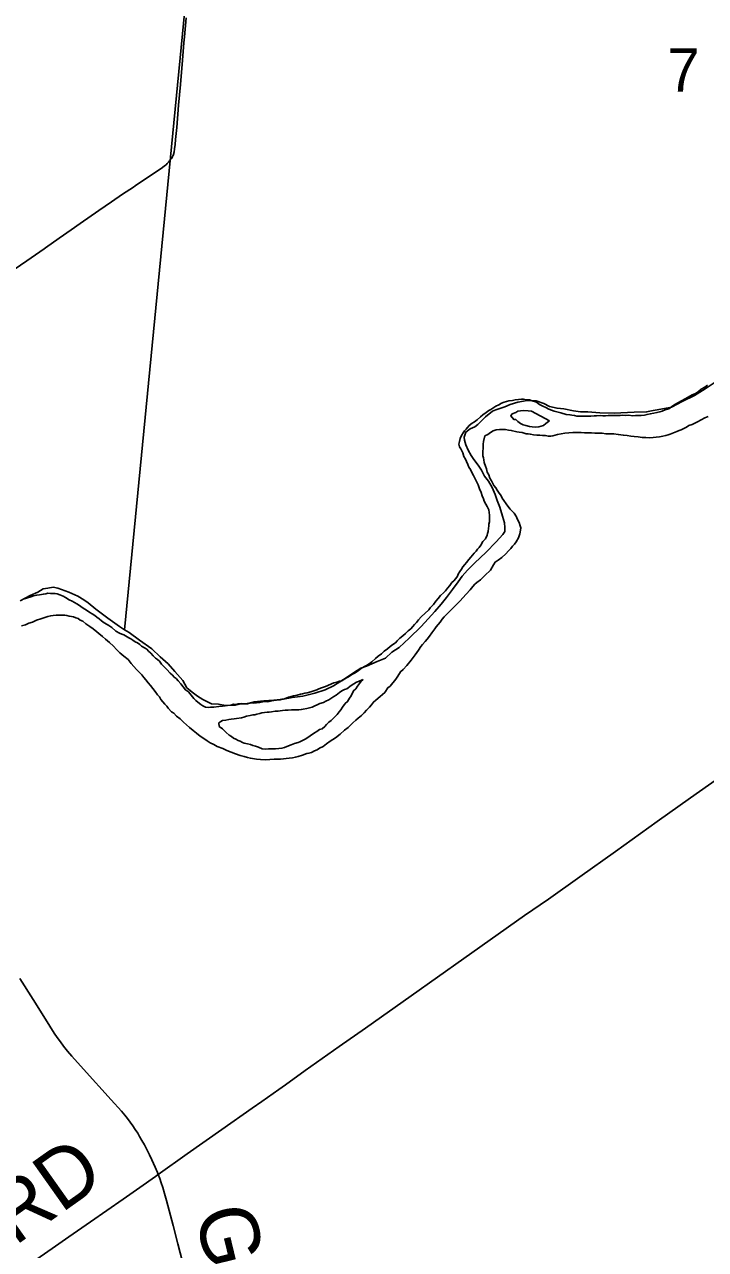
# Model space of a CAD drawing. Extents: x 1410790 to 1770854, y 448063 to 770588.
# Drawn here: x 1583330 to 1586812, y 649026 to 655288 of the extents above; entities that cross this region are included whole.
import ezdxf

# ---------------------------------------------------------------- set-up
doc = ezdxf.new("R2010")
doc.units = 0
for name, color, linetype in [('GM_X_County_Road', 7, 'Continuous'), ('GM_X_County_Road_Text', 7, 'Continuous'), ('GM_X_Major_River', 7, 'Continuous'), ('GM_X_Section', 7, 'Continuous'), ('GM_X_Section_Text', 7, 'Continuous'), ('GM_X_State_Route', 7, 'Continuous'), ('GM_X_Township_Road', 7, 'Continuous')]:
    doc.layers.add(name, color=color, linetype=linetype)

msp = doc.modelspace()

# ---------------------------------------------------------------- linework, layer by layer
at = {"layer": 'GM_X_County_Road'}
for points in [[(1584013.9, 649409), (1584162.3, 649514.5), (1584339.5, 649638.9), (1584495, 649748.6), (1584543.1, 649782.6), (1584631.1, 649843.8), (1584664.9, 649867.5), (1584765.4, 649940.2), (1584939.9, 650062.7), (1585073.6, 650157.6), (1585306.7, 650322), (1585577.1, 650513.4), (1585887.6, 650733.3), (1586008.8, 650817.5), (1586169.5, 650931.3), (1586351.6, 651060), (1586564.5, 651213.1), (1586735.3, 651335.2), (1587086.8, 651582.3)], [(1584013.9, 649409), (1584010.2, 649418.8), (1583998, 649447.4), (1583981.1, 649484.8), (1583968.9, 649510.4), (1583957.2, 649534.2), (1583943.3, 649560.9), (1583930.8, 649583.7), (1583919, 649603.7), (1583909.2, 649620.1), (1583896.4, 649639.7), (1583884, 649658.2), (1583870.4, 649677), (1583856.8, 649694.9), (1583842.6, 649712.6), (1583825.8, 649732.6), (1583773.8, 649791.3), (1583631.7, 649947), (1583573.1, 650013.4), (1583550.9, 650039.4), (1583529.7, 650065.9), (1583514.5, 650086.8), (1583502.8, 650103.3), (1583485.8, 650127.1), (1583473.7, 650145.4), (1583445.9, 650188.8), (1583375.2, 650303.3), (1583306.6, 650411)], [(1580431.6, 646864.6), (1580553.1, 646951.9), (1580756.3, 647096.5), (1581006.3, 647276.8), (1581295.2, 647482), (1581519, 647642.6), (1581915.4, 647928.7), (1582190.1, 648125.4), (1582534.9, 648370.5), (1582767.6, 648535.9), (1582892.4, 648624), (1582992.5, 648695.1), (1583091.7, 648764.8), (1583185.8, 648830.5), (1583349.6, 648945.5), (1583472.3, 649030.7), (1583557.8, 649091), (1583667.6, 649167.4), (1583834.7, 649283.3), (1583919.8, 649342.7), (1584000.5, 649399.6), (1584013.9, 649409)], [(1584137.7, 648962), (1584113.9, 649055.5), (1584090, 649147.9), (1584056.1, 649276.4), (1584046.2, 649312), (1584037.1, 649342.8), (1584029.2, 649366.7), (1584021.8, 649388.3), (1584013.9, 649409)]]:
    msp.add_lwpolyline(points, dxfattribs=at)
at = {"layer": 'GM_X_Major_River'}
for points in [[(1585676.7, 652863.8), (1585670.9, 652877.9), (1585665.1, 652896.1), (1585657.3, 652914.2), (1585649.5, 652934.4), (1585639.8, 652954.6), (1585626.1, 652982.9), (1585616.3, 653001.1), (1585610.4, 653013.2), (1585602.5, 653025.4), (1585596.7, 653039.5), (1585590.9, 653053.6), (1585585, 653065.8), (1585577.2, 653079.9), (1585571.4, 653098.1), (1585561.6, 653118.2), (1585553.7, 653128.4), (1585551.9, 653142.5), (1585554.1, 653156.5), (1585558.3, 653172.5), (1585564.5, 653186.4), (1585572.7, 653200.4), (1585580.8, 653210.3), (1585588.9, 653220.2), (1585603.2, 653238), (1585619.4, 653249.8), (1585631.5, 653257.7), (1585645.7, 653267.5), (1585661.9, 653283.3), (1585674.1, 653293.2), (1585690.2, 653305), (1585704.4, 653314.8), (1585714.5, 653320.7), (1585730.7, 653330.5), (1585740.8, 653336.4), (1585754.9, 653344.2), (1585769, 653352), (1585783.1, 653357.8), (1585807.2, 653363.5), (1585825.3, 653365.3), (1585839.4, 653369.1), (1585855.4, 653370.9), (1585871.5, 653372.6), (1585881.5, 653372.5), (1585897.5, 653370.2), (1585911.6, 653370), (1585925.5, 653363.8), (1585947.5, 653357.5), (1585963.4, 653345.2), (1585981.3, 653336.9), (1585995.3, 653330.7), (1586011.2, 653322.5), (1586039.1, 653312), (1586073.1, 653303.5), (1586099.1, 653295.1), (1586119.1, 653292.8), (1586129.1, 653290.7), (1586143.1, 653288.5), (1586155.1, 653286.3), (1586171.1, 653286.1), (1586191.1, 653285.8), (1586207.2, 653285.5), (1586225.2, 653285.3), (1586243.3, 653287), (1586255.3, 653286.9), (1586275.4, 653288.6), (1586287.4, 653288.4), (1586301.4, 653288.2), (1586315.5, 653290), (1586329.5, 653289.8), (1586345.5, 653289.6), (1586357.6, 653289.4), (1586375.6, 653289.2), (1586389.7, 653290.9), (1586403.7, 653288.8), (1586419.7, 653290.5), (1586439.7, 653288.2), (1586453.8, 653290), (1586467.8, 653289.8), (1586483.9, 653289.6), (1586499.9, 653291.4), (1586514, 653295.2), (1586530.1, 653297), (1586548.1, 653300.7), (1586564.2, 653304.5), (1586578.3, 653308.3), (1586590.4, 653312.2), (1586606.5, 653317.9), (1586618.6, 653321.8), (1586628.6, 653325.7), (1586640.8, 653335.5), (1586659, 653347.3), (1586723.6, 653382.5), (1586743.8, 653394.2), (1586761.9, 653402), (1586776.1, 653411.8), (1586790.2, 653423.7), (1586808.4, 653433.4), (1586822.6, 653445.2)], [(1586014.4, 653262.2), (1585922.9, 653311.7), (1585904.8, 653314), (1585880.8, 653314.3), (1585866.7, 653312.5), (1585852.7, 653310.7), (1585842.6, 653304.8), (1585824.4, 653297.1), (1585816.3, 653287.2), (1585832.1, 653268.9), (1585842.1, 653268.7), (1585852, 653258.5), (1585865.9, 653248.3), (1585879.9, 653242.1), (1585893.9, 653237.9), (1585911.9, 653233.6), (1585925.9, 653231.4), (1585941.9, 653229.2), (1585959.9, 653230.9), (1585972, 653234.8), (1585984.1, 653238.6), (1585996.2, 653248.4), (1586010.4, 653258.3), (1586014.4, 653262.2)], [(1586826.6, 653284.7), (1586808.5, 653276.9), (1586790.3, 653267.2), (1586772.1, 653257.4), (1586758, 653249.6), (1586743.9, 653243.7), (1586727.8, 653238), (1586715.6, 653230.1), (1586701.5, 653222.3), (1586687.4, 653216.5), (1586677.3, 653212.6), (1586665.2, 653206.8), (1586631, 653193.2), (1586620.9, 653191.3), (1586608.9, 653187.5), (1586594.8, 653183.7), (1586576.7, 653179.9), (1586560.7, 653178.2), (1586544.6, 653176.4), (1586526.5, 653174.6), (1586506.5, 653176.9), (1586488.5, 653177.2), (1586468.5, 653179.5), (1586448.4, 653181.8), (1586430.4, 653184), (1586412.4, 653186.3), (1586392.4, 653188.6), (1586366.4, 653193), (1586344.4, 653195.3)], [(1586344.4, 653195.3), (1586322.3, 653195.6), (1586302.3, 653195.9), (1586284.3, 653198.2), (1586264.2, 653198.5), (1586246.2, 653198.7), (1586230.2, 653200.9), (1586212.1, 653201.2), (1586194.1, 653201.5), (1586176.1, 653201.7), (1586160, 653202), (1586134, 653202.3), (1586113.9, 653200.6), (1586093.8, 653198.9), (1586073.7, 653195.2), (1586055.7, 653191.4), (1586043.6, 653189.6), (1586031.5, 653185.8), (1586021.5, 653183.9), (1586007.5, 653184.1), (1585993.4, 653186.3), (1585979.4, 653186.5), (1585965.4, 653188.7), (1585949.4, 653188.9), (1585933.4, 653191.2), (1585917.4, 653193.4), (1585905.4, 653195.6), (1585895.3, 653195.7), (1585875.4, 653202), (1585859.4, 653204.3), (1585847.4, 653206.4), (1585819.4, 653212.9), (1585805.4, 653215.1), (1585789.4, 653217.3), (1585779.4, 653217.5), (1585769.3, 653217.6), (1585759.3, 653217.7), (1585741.2, 653216), (1585727.1, 653210.2), (1585713, 653202.3), (1585698.9, 653192.5), (1585684.7, 653184.7), (1585676.4, 653156.7), (1585676.2, 653142.7), (1585675.9, 653120.6), (1585673.7, 653106.6), (1585673.6, 653096.6), (1585673.4, 653082.5), (1585677.3, 653072.4), (1585679.2, 653062.4), (1585681, 653048.3), (1585686.8, 653030.2), (1585692.6, 653016.1), (1585696.4, 653000), (1585704.3, 652985.8), (1585710.1, 652969.7), (1585717.9, 652955.5), (1585723.8, 652945.4), (1585729.7, 652931.3), (1585739.5, 652919.1), (1585747.4, 652906.9), (1585753.3, 652896.8), (1585767.1, 652878.6), (1585772.9, 652866.4), (1585802.5, 652825.9), (1585814.3, 652809.7), (1585824.2, 652799.5), (1585834.1, 652789.3), (1585845.9, 652771.1), (1585849.8, 652761), (1585859.6, 652742.8), (1585865.4, 652724.7), (1585867.3, 652714.6), (1585867.1, 652702.6), (1585862.9, 652684.6), (1585856.6, 652664.6), (1585844.3, 652642.7), (1585836.2, 652630.8), (1585826, 652620.9), (1585817.8, 652609), (1585805.7, 652597.1), (1585791.4, 652581.3), (1585771.2, 652563.5), (1585752.9, 652549.7), (1585736.8, 652539.9), (1585728.6, 652526), (1585712.2, 652498.2), (1585683.8, 652470.5), (1585661.5, 652448.7), (1585643.3, 652434.9), (1585633.1, 652427.1), (1585623, 652415.2), (1585608.7, 652397.3), (1585588.4, 652375.5), (1585555.9, 652339.9), (1585488.9, 652272.7), (1585476.7, 652260.8), (1585466.5, 652248.9), (1585456.3, 652233), (1585446.1, 652221.1), (1585436, 652209.2)], [(1584595.3, 651830), (1584605.4, 651831.9), (1584617.4, 651833.8), (1584627.5, 651835.6), (1584637.5, 651835.5), (1584647.6, 651839.3), (1584659.6, 651841.2), (1584679.7, 651848.9), (1584693.8, 651852.7), (1584705.9, 651856.5), (1584724, 651860.3), (1584742.1, 651864.1), (1584752.1, 651865.9), (1584764.2, 651869.8), (1584776.3, 651871.6), (1584794.4, 651877.3), (1584804.4, 651879.2), (1584814.5, 651883.1), (1584824.6, 651886.9), (1584834.7, 651892.8), (1584848.7, 651896.6), (1584858.8, 651900.5), (1584868.9, 651904.4), (1584911.2, 651921.8), (1584927.3, 651925.6), (1584941.4, 651931.4), (1584953.4, 651933.2), (1584965.6, 651941.1), (1584983.7, 651950.9), (1584997.9, 651960.7), (1585008, 651966.6), (1585018.1, 651972.4), (1585036.3, 651984.2), (1585046.4, 651992.1), (1585056.5, 652000), (1585068.6, 652005.8), (1585078.7, 652011.7), (1585092.8, 652019.5), (1585107, 652029.3), (1585125.2, 652047.1), (1585139.4, 652059), (1585155.6, 652070.8), (1585169.8, 652084.6), (1585186, 652096.4), (1585200.2, 652108.3), (1585214.3, 652118.1), (1585226.5, 652127.9), (1585236.6, 652137.8), (1585248.8, 652151.7), (1585265, 652163.5), (1585279.2, 652175.3), (1585291.4, 652189.2), (1585305.5, 652199), (1585315.7, 652210.9), (1585323.9, 652220.8), (1585334, 652230.7), (1585344.2, 652244.6), (1585358.4, 652260.5), (1585397, 652296), (1585405.1, 652305.9), (1585421.4, 652323.8), (1585433.6, 652339.7), (1585445.8, 652353.5), (1585458, 652369.4), (1585472.2, 652383.2), (1585482.4, 652393.1), (1585492.6, 652407), (1585504.8, 652420.9), (1585515, 652434.8), (1585525.1, 652444.7), (1585535.3, 652456.5), (1585543.5, 652468.5), (1585547.6, 652478.4), (1585555.8, 652492.4), (1585564, 652504.3), (1585572.1, 652516.2), (1585582.3, 652528.1), (1585590.4, 652538), (1585602.7, 652553.9), (1585612.8, 652565.8), (1585621, 652575.7), (1585629.1, 652585.6), (1585639.3, 652595.5), (1585647.4, 652605.4), (1585655.5, 652615.3), (1585663.7, 652627.2), (1585674, 652645.2), (1585688.2, 652659), (1585696.4, 652676.9), (1585698.5, 652686.9), (1585700.7, 652696.9), (1585702.9, 652713), (1585705, 652723), (1585705.1, 652733), (1585707.3, 652745), (1585707.7, 652779.1), (1585704.1, 652807.2), (1585696.2, 652823.4), (1585688.4, 652835.5), (1585680.6, 652851.7), (1585676.7, 652863.8)], [(1583322.9, 652349.9), (1583335, 652353.7), (1583367.2, 652363.3), (1583377.2, 652367.2), (1583393.3, 652370.9), (1583407.4, 652372.8), (1583427.5, 652376.5), (1583439.5, 652378.3), (1583449.6, 652380.2), (1583463.6, 652380), (1583475.6, 652379.8), (1583485.6, 652379.7), (1583497.6, 652377.5), (1583511.6, 652373.3), (1583527.6, 652365), (1583539.5, 652358.8), (1583559.4, 652346.5), (1583573.4, 652340.3), (1583585.3, 652334.1), (1583597.2, 652325.9), (1583611.2, 652317.7), (1583625.1, 652307.4), (1583639, 652299.2), (1583652.9, 652291), (1583664.8, 652282.8), (1583676.8, 652274.6), (1583690.7, 652266.4), (1583700.6, 652258.2), (1583712.5, 652250), (1583724.4, 652239.8), (1583738.3, 652229.6), (1583752.3, 652221.3), (1583762.2, 652215.2), (1583776.1, 652204.9), (1583797.9, 652186.6), (1583815.9, 652176.3), (1583827.8, 652172.1), (1583837.8, 652167.9), (1583863.7, 652153.5), (1583873.6, 652147.4), (1583883.6, 652141.2), (1583895.5, 652133), (1583907.5, 652126.8), (1583919.4, 652118.6), (1583929.3, 652110.5), (1583943.2, 652102.2), (1583955.2, 652094), (1583965, 652083.9), (1583976.9, 652073.7), (1583988.8, 652061.4), (1584000.7, 652049.2), (1584010.6, 652041.1), (1584020.5, 652032.9), (1584030.4, 652018.7), (1584044.2, 652004.5), (1584058.1, 651990.2), (1584075.9, 651971.9), (1584087.8, 651961.7), (1584095.7, 651951.6), (1584105.6, 651945.4), (1584115.5, 651933.2), (1584129.3, 651917), (1584141.2, 651902.8), (1584153, 651886.6), (1584168.9, 651876.3), (1584182.8, 651860), (1584196.6, 651841.8), (1584206.5, 651831.6), (1584216.4, 651823.5), (1584232.3, 651811.2), (1584242.2, 651805), (1584256.2, 651798.8), (1584270.2, 651796.6), (1584282.2, 651798.4), (1584298.2, 651798.2), (1584324.3, 651801.8), (1584342.4, 651803.6), (1584356.5, 651805.4), (1584368.5, 651807.2), (1584384.6, 651809), (1584398.7, 651812.8), (1584410.7, 651812.6), (1584422.7, 651814.5), (1584440.8, 651816.2), (1584454.8, 651816), (1584468.9, 651817.8), (1584484.9, 651819.6), (1584501, 651819.4), (1584517, 651821.1), (1584533.1, 651822.9), (1584549.1, 651824.7), (1584565.2, 651826.5), (1584575.2, 651826.3), (1584595.3, 651830)], [(1583838.5, 652059.6), (1583818.6, 652075.9), (1583800.8, 652092.2), (1583785, 652110.5), (1583765.1, 652128.9), (1583745.3, 652145.2), (1583729.4, 652159.5), (1583681.8, 652198.3), (1583663.9, 652210.6), (1583644.1, 652224.9), (1583628.2, 652237.2), (1583614.2, 652243.4), (1583604.3, 652251.5), (1583592.3, 652255.7), (1583580.4, 652259.9), (1583570.4, 652262.1), (1583558.4, 652264.2), (1583546.4, 652266.4), (1583536.4, 652268.6), (1583526.4, 652268.7), (1583512.3, 652268.9), (1583492.3, 652269.2), (1583476.2, 652267.4), (1583464.2, 652265.6), (1583450.1, 652261.8), (1583434, 652256), (1583413.9, 652250.3), (1583391.7, 652242.6), (1583371.5, 652232.8), (1583353.4, 652227.1), (1583335.3, 652219.3), (1583315.2, 652213.6)], [(1585436, 652209.2), (1585427.8, 652199.3), (1585413.5, 652177.4), (1585401.3, 652161.5), (1585389.1, 652145.7), (1585378.9, 652133.8), (1585364.7, 652117.9), (1585356.5, 652108), (1585344.3, 652090.1), (1585327.9, 652066.3), (1585307.6, 652038.5), (1585285.2, 652010.7), (1585266.9, 651990.9), (1585252.7, 651979.1), (1585238.4, 651957.2), (1585228.2, 651941.3), (1585199.6, 651905.6), (1585187.5, 651897.8), (1585173.2, 651873.9), (1585148.9, 651852.2), (1585126.6, 651834.5), (1585114.4, 651824.6), (1585104.2, 651810.7), (1585094.1, 651798.8), (1585079.8, 651783), (1585067.6, 651769.1), (1585053.4, 651755.3), (1585037.2, 651741.4), (1585025.1, 651731.6), (1585008.9, 651717.8), (1584998.7, 651707.9), (1584984.5, 651694.1), (1584966.3, 651680.3), (1584944, 651660.5), (1584919.7, 651640.8), (1584893.4, 651625.1), (1584875.2, 651611.4), (1584857, 651597.6), (1584838.8, 651587.8), (1584826.7, 651580), (1584812.6, 651574.2), (1584798.5, 651566.3), (1584784.4, 651562.5), (1584774.4, 651560.7), (1584752.2, 651552.9), (1584730.1, 651545.2), (1584716, 651543.4), (1584699.9, 651539.7), (1584683.9, 651537.9), (1584667.8, 651536.1), (1584653.8, 651534.3), (1584639.7, 651532.5), (1584625.7, 651532.7), (1584607.6, 651532.9), (1584585.6, 651531.3), (1584561.5, 651529.6), (1584537.4, 651529.9), (1584517.4, 651532.2), (1584485.4, 651536.7), (1584471.4, 651540.9), (1584453.4, 651545.2), (1584433.5, 651551.5), (1584409.5, 651559.9), (1584387.6, 651568.2), (1584365.6, 651576.5), (1584343.7, 651586.9), (1584315.8, 651597.3), (1584297.9, 651607.6), (1584279.9, 651615.9), (1584264, 651626.2), (1584248.1, 651638.4), (1584228.2, 651650.8), (1584210.4, 651665), (1584192.5, 651679.3), (1584174.7, 651693.7), (1584158.8, 651707.9), (1584142.9, 651722.2), (1584127.1, 651738.5), (1584107.2, 651752.8), (1584093.4, 651767), (1584081.5, 651775.2), (1584065.6, 651793.5), (1584057.8, 651803.7), (1584047.9, 651813.8), (1584038, 651826), (1584028.1, 651838.2), (1584020.3, 651850.3), (1584010.4, 651860.5), (1583998.6, 651878.7), (1583986.7, 651893), (1583974.9, 651909.2), (1583963, 651923.4), (1583951.2, 651937.6), (1583941.3, 651949.8), (1583929.5, 651964), (1583917.6, 651976.2), (1583903.7, 651990.4), (1583889.9, 652006.7), (1583876.1, 652020.9), (1583860.3, 652041.2), (1583838.5, 652059.6)], [(1585059.9, 651940.2), (1585037.6, 651930), (1585027.5, 651926.2), (1585001.2, 651908.5), (1584979, 651892.8), (1584966.9, 651888.9), (1584952.8, 651881.1), (1584940.6, 651873.2), (1584924.4, 651859.4), (1584912.3, 651853.6), (1584902.2, 651845.7), (1584886.1, 651835.9), (1584871.9, 651828.1), (1584859.8, 651822.2), (1584839.7, 651816.5), (1584829.6, 651812.6), (1584811.5, 651802.9), (1584801.4, 651799), (1584787.3, 651795.2), (1584773.2, 651791.4), (1584755.2, 651787.6), (1584745.1, 651785.8), (1584733.1, 651783.9), (1584723, 651784.1), (1584709, 651784.3), (1584695, 651784.5), (1584678.9, 651782.7), (1584662.9, 651782.9), (1584648.8, 651781.1), (1584636.8, 651779.3), (1584626.7, 651777.4), (1584612.7, 651777.6), (1584592.6, 651773.9), (1584580.6, 651772.1), (1584570.5, 651772.2), (1584544.4, 651768.6), (1584534.4, 651766.7), (1584518.3, 651762.9), (1584508.2, 651759.1), (1584498.2, 651759.2), (1584484.1, 651755.4), (1584466, 651751.7), (1584452, 651747.8), (1584439.9, 651744), (1584413.8, 651740.4), (1584401.7, 651738.5), (1584387.7, 651736.7), (1584375.6, 651734.9), (1584359.5, 651731.1), (1584343.5, 651729.3), (1584333.4, 651725.5), (1584323.3, 651717.6), (1584325.1, 651699.5), (1584343, 651687.2), (1584360.8, 651668.9), (1584376.6, 651654.6), (1584388.6, 651648.4), (1584398.5, 651640.3), (1584410.5, 651634.1), (1584422.4, 651627.9), (1584432.4, 651623.7), (1584444.3, 651617.5), (1584454.3, 651613.4), (1584470.3, 651611.2), (1584486.3, 651606.9), (1584498.3, 651602.7), (1584512.2, 651598.5), (1584526.2, 651594.3), (1584546.2, 651586), (1584564.2, 651583.7), (1584578.2, 651585.5), (1584592.3, 651585.3), (1584604.3, 651585.2), (1584614.3, 651585), (1584630.4, 651586.8), (1584646.4, 651588.6), (1584660.5, 651592.4), (1584680.6, 651600.1), (1584694.7, 651605.9), (1584710.9, 651611.7), (1584729, 651617.5), (1584739, 651621.3), (1584755.2, 651629.1), (1584769.3, 651637), (1584813.8, 651666.4), (1584825.9, 651674.3), (1584838, 651684.1), (1584852.1, 651687.9), (1584866.3, 651699.8), (1584874.5, 651709.7), (1584886.6, 651721.5), (1584898.8, 651729.4), (1584913, 651745.2), (1584929.2, 651761.1), (1584939.4, 651774.9), (1584947.6, 651784.9), (1584955.7, 651798.8), (1584970, 651816.7), (1584982.2, 651826.5), (1584992.4, 651844.4)], [(1584992.4, 651844.4), (1585000.6, 651856.3), (1585012.9, 651882.2), (1585025.1, 651892.1), (1585033.3, 651906), (1585043.5, 651919.9), (1585051.6, 651931.8), (1585059.7, 651937.7), (1585059.8, 651939.8), (1585059.9, 651940.2)]]:
    msp.add_lwpolyline(points, dxfattribs=at)
at = {"layer": 'GM_X_Section'}
for points in [[(1578830.2, 657303.9), (1584297.9, 656888.5), (1583842, 652194.4), (1583816.3, 652210.7), (1583756.9, 652253.6), (1583695.5, 652298.5), (1583656, 652331), (1583634.3, 652347.3), (1583602.6, 652365.8), (1583556.9, 652386.5), (1583501.2, 652407.3), (1583477.2, 652411.6), (1583449.2, 652406), (1583425.1, 652402.4), (1583398.9, 652386.8), (1583358.7, 652369.3), (1583308.3, 652342.1)], [(1586891.8, 653479.8), (1586811.1, 653425), (1586756.6, 653391.8), (1586692.2, 653360.7), (1586637.8, 653331.5), (1586593.7, 653324.2), (1586545.5, 653314.9), (1586511.4, 653307.4), (1586447.4, 653306.3), (1586345.4, 653301.8), (1586271.4, 653302.8), (1586211.5, 653307.7), (1586173.5, 653308.3), (1586137.6, 653312.8), (1586087.8, 653323.5), (1586053.8, 653326), (1586014, 653334.6), (1585986.2, 653351), (1585946.4, 653363.6), (1585900.5, 653366.2), (1585852.3, 653356.9), (1585814.2, 653345.5), (1585786, 653333.9), (1585765.9, 653326.2), (1585739.8, 653318.5), (1585723.7, 653310.8), (1585687.3, 653283.3), (1585667, 653261.6), (1585648.7, 653243.9), (1585632.6, 653232.1), (1585608.4, 653220.5), (1585586.2, 653204.8), (1585577.8, 653178.9), (1585579.6, 653162.9), (1585587.2, 653138.8), (1585598.8, 653112.7), (1585614.4, 653084.4), (1585628.1, 653064.3), (1585649.7, 653035.9), (1585667.3, 653009.7), (1585682.9, 652979.5), (1585702.5, 652953.2), (1585722, 652920.9), (1585737.5, 652884.7), (1585747.1, 652854.6), (1585760.6, 652820.4), (1585773.9, 652774.2), (1585785.4, 652740), (1585787, 652716), (1585786.8, 652696), (1585776.5, 652680.2), (1585742, 652642.7), (1585689.2, 652589.5), (1585632.5, 652536.3), (1585595.9, 652498.8), (1585567.5, 652467.3), (1585547.1, 652439.6), (1585518.5, 652400), (1585487.9, 652358.5), (1585461.4, 652324.9), (1585428.9, 652287.3), (1585394.4, 652249.9), (1585357.8, 652210.4), (1585297, 652151.3), (1585246.3, 652104), (1585208, 652078.6), (1585175.5, 652049.1), (1585133.3, 652031.7), (1585079, 652008.5), (1585050.8, 651996.9), (1585012.5, 651973.4), (1584962, 651940.2), (1584909.6, 651907), (1584867.3, 651887.6), (1584815.1, 651870.4), (1584752.9, 651855.2), (1584698.8, 651848), (1584654.6, 651838.7), (1584604.6, 651833.4), (1584554.5, 651830.1), (1584504.5, 651824.9), (1584470.3, 651815.4), (1584430.3, 651813.9), (1584408.3, 651808.3), (1584358.3, 651807), (1584322.4, 651813.5), (1584286.4, 651816), (1584242.7, 651836.6), (1584215, 651855.1), (1584187.3, 651875.5), (1584159.6, 651897.9), (1584140.1, 651934.1), (1584098.8, 651980.7), (1584065.4, 652019.2), (1584023.9, 652055.8), (1583980.6, 652096.4), (1583919.2, 652141.3), (1583865.8, 652180), (1583842, 652194.4), (1584297.9, 656888.5)]]:
    msp.add_lwpolyline(points, dxfattribs=at)
at = {"layer": 'GM_X_State_Route'}
msp.add_lwpolyline([(1584085.2, 654608.8), (1584087.6, 654613), (1584089.2, 654616.3), (1584090.4, 654619.1), (1584092.1, 654624.1), (1584093.5, 654628.7), (1584094.3, 654632.4), (1584095, 654635.9), (1584097.5, 654652.1), (1584100.2, 654675.1), (1584102.6, 654699.7), (1584108.7, 654762.2), (1584118.6, 654875.5), (1584127.3, 654981.8), (1584137.7, 655105.9), (1584145.8, 655194.4), (1584148.6, 655224.9), (1584157.7, 655321.7)], dxfattribs=at)
at = {"layer": 'GM_X_Township_Road'}
for points in [[(1583886.9, 654457.2), (1583896.4, 654463.5), (1583979.7, 654519.6), (1584024.4, 654548.9), (1584035.9, 654557.1), (1584046.9, 654565.4), (1584054.3, 654571.6), (1584060.4, 654577.6), (1584067.2, 654584.4), (1584072.6, 654590.9), (1584075.6, 654594.8), (1584077.7, 654597.6), (1584081.4, 654602.8), (1584085.2, 654608.8)], [(1583431.2, 654141.8), (1583437.6, 654146.2), (1583508, 654195.3), (1583568.3, 654238.3), (1583615.1, 654271.2), (1583709.8, 654336.8), (1583775.7, 654381.9), (1583831.7, 654420.1), (1583886.9, 654457.2)], [(1583240.1, 654010.6), (1583342.1, 654080.1), (1583431.2, 654141.8)]]:
    msp.add_lwpolyline(points, dxfattribs=at)

# ---------------------------------------------------------------- texts
at = {"layer": 'GM_X_County_Road_Text'}
for s, rotation, p in [('RD', 35.31026, (1583280.8, 649041)), ('G', 283.61306, (1584198.5, 649214.6))]:
    msp.add_text(s, height=300, rotation=rotation, dxfattribs=at).set_placement(p)
at = {"layer": 'GM_X_Section_Text'}
msp.add_text('7', height=221, rotation=0.00001, dxfattribs=at).set_placement((1586618.1, 654945))

doc.saveas('drawing.dxf')
